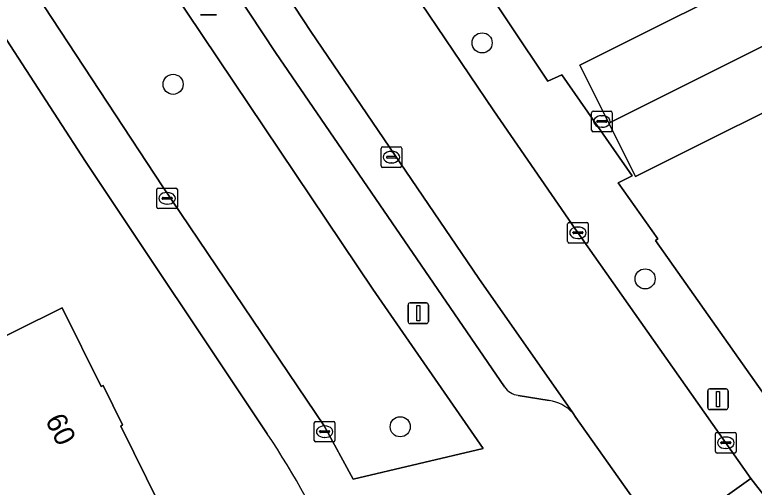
# Model space of a CAD drawing. Extents: x 157793 to 159380, y 380877 to 382313.
# Drawn here: x 158183.94 to 158219.83, y 381442.3 to 381465.24 of the extents above; entities that cross this region are included whole.
import ezdxf

# ---------------------------------------------------------------- set-up
doc = ezdxf.new("R2010")
doc.units = 0
for name, color, linetype in [('IMGEO_Boom', 7, 'Continuous'), ('IMGEO_Erf', 7, 'Continuous'), ('IMGEO_Groenvoorziening', 7, 'Continuous'), ('IMGEO_Kolk', 7, 'Continuous'), ('IMGEO_Lichtmast', 7, 'Continuous'), ('IMGEO_Pand', 7, 'Continuous'), ('IMGEO_Pand_nummerreeks', 7, 'Continuous'), ('IMGEO_Parkeervlak_open', 7, 'Continuous'), ('IMGEO_Rijbaan_lokaal_open', 7, 'Continuous'), ('IMGEO_Voetpad_open', 7, 'Continuous')]:
    doc.layers.add(name, color=color, linetype=linetype)

msp = doc.modelspace()

# ---------------------------------------------------------------- linework, layer by layer
at = {"layer": 'IMGEO_Boom'}
for centre in [(158206.625, 381463.879), (158191.627, 381461.867), (158214.535, 381452.419), (158202.652, 381445.239)]:
    msp.add_circle(centre, 0.489, dxfattribs=at)
at = {"layer": 'IMGEO_Erf'}
for points in [[(158196.197, 381444.89), (158187.383, 381458.121), (158179.308, 381470.565), (158168.261, 381487.773), (158162.146, 381497.834)], [(158207.322, 381492.809), (158193.967, 381486.126), (158195.005, 381484.47), (158202.402, 381473.13), (158209.819, 381462.024), (158210.491, 381462.328), (158213.909, 381457.425), (158213.23, 381457.086), (158215.155, 381454.363), (158215.033, 381454.286), (158220.925, 381445.928)], [(158224.056, 381462.381), (158214.071, 381457.386), (158212.773, 381459.981), (158211.362, 381462.801), (158221.381, 381467.814)], [(158184.004, 381423.18), (158182.803, 381427.451), (158176.169, 381425.544), (158174.534, 381431.231), (158176.887, 381431.907), (158176.859, 381432.003), (158175.885, 381435.291), (158180.861, 381437.788), (158176.662, 381446.276), (158181.765, 381448.8), (158186.246, 381451.017), (158188.13, 381447.198), (158188.228, 381447.245), (158189.179, 381445.333), (158189.097, 381445.262), (158190.974, 381441.461), (158188.929, 381440.437), (158190.228, 381435.75), (158190.873, 381435.931), (158192.195, 381431.163), (158192.041, 381431.12), (158192.719, 381428.751), (158194.735, 381429.314), (158196.364, 381423.526)]]:
    msp.add_lwpolyline(points, dxfattribs=at)
msp.add_arc((158167.893, 381425.615), 34.244, 22.3157, 34.2543, dxfattribs=at)
at = {"layer": 'IMGEO_Groenvoorziening'}
msp.add_lwpolyline([(158189.292, 381469.869), (158184.614, 381466.823), (158191.129, 381456.883), (158198.958, 381445.276), (158200.372, 381442.689), (158206.681, 381444.18), (158201.324, 381451.912)], close=True, dxfattribs=at)
at = {"layer": 'IMGEO_Kolk'}
for p, q in [((158211.938, 381459.638), (158211.938, 381460.49)), ((158212.013, 381460.564), (158212.865, 381460.564)), ((158212.939, 381460.49), (158212.939, 381459.638)), ((158212.197, 381460.058), (158212.197, 381460.07)), ((158212.24, 381460.107), (158212.638, 381460.107)), ((158212.426, 381460.344), (158212.451, 381460.344)), ((158212.681, 381460.07), (158212.681, 381460.058)), ((158212.635, 381460.021), (158212.237, 381460.021)), ((158212.449, 381459.784), (158212.424, 381459.784)), ((158212.865, 381459.564), (158212.013, 381459.564)), ((158201.723, 381457.904), (158201.723, 381458.756)), ((158201.798, 381458.83), (158202.65, 381458.83)), ((158202.211, 381458.61), (158202.236, 381458.61)), ((158202.724, 381458.756), (158202.724, 381457.904)), ((158201.982, 381458.324), (158201.982, 381458.336)), ((158202.42, 381458.287), (158202.022, 381458.287)), ((158202.025, 381458.373), (158202.423, 381458.373)), ((158202.466, 381458.336), (158202.466, 381458.324)), ((158202.234, 381458.05), (158202.209, 381458.05)), ((158202.65, 381457.83), (158201.798, 381457.83)), ((158190.912, 381456.83), (158191.764, 381456.83)), ((158190.837, 381455.904), (158190.837, 381456.756)), ((158191.325, 381456.61), (158191.35, 381456.61)), ((158191.838, 381456.756), (158191.838, 381455.904)), ((158191.096, 381456.324), (158191.096, 381456.336)), ((158191.534, 381456.287), (158191.136, 381456.287)), ((158191.139, 381456.373), (158191.537, 381456.373)), ((158191.58, 381456.336), (158191.58, 381456.324)), ((158191.764, 381455.83), (158190.912, 381455.83)), ((158191.348, 381456.05), (158191.323, 381456.05)), ((158210.777, 381454.232), (158210.777, 381455.084)), ((158210.852, 381455.158), (158211.704, 381455.158)), ((158211.778, 381455.084), (158211.778, 381454.232)), ((158211.036, 381454.652), (158211.036, 381454.664)), ((158211.079, 381454.701), (158211.477, 381454.701)), ((158211.265, 381454.938), (158211.29, 381454.938)), ((158211.52, 381454.664), (158211.52, 381454.652)), ((158211.474, 381454.615), (158211.076, 381454.615)), ((158211.288, 381454.378), (158211.263, 381454.378)), ((158211.704, 381454.158), (158210.852, 381454.158)), ((158198.482, 381444.573), (158198.482, 381445.425)), ((158198.557, 381445.499), (158199.409, 381445.499)), ((158199.483, 381445.425), (158199.483, 381444.573)), ((158198.741, 381444.993), (158198.741, 381445.005)), ((158198.784, 381445.042), (158199.182, 381445.042)), ((158198.97, 381445.279), (158198.995, 381445.279)), ((158199.225, 381445.005), (158199.225, 381444.993)), ((158218.028, 381444.961), (158218.88, 381444.961)), ((158199.179, 381444.956), (158198.781, 381444.956)), ((158198.993, 381444.719), (158198.968, 381444.719)), ((158217.953, 381444.035), (158217.953, 381444.887)), ((158218.441, 381444.741), (158218.466, 381444.741)), ((158218.954, 381444.887), (158218.954, 381444.035)), ((158199.409, 381444.499), (158198.557, 381444.499)), ((158218.212, 381444.455), (158218.212, 381444.467)), ((158218.65, 381444.418), (158218.252, 381444.418)), ((158218.255, 381444.504), (158218.653, 381444.504)), ((158218.696, 381444.467), (158218.696, 381444.455)), ((158218.88, 381443.961), (158218.028, 381443.961)), ((158218.464, 381444.181), (158218.439, 381444.181))]:
    msp.add_line(p, q, dxfattribs=at)
for points in [[(158211.938, 381459.638), (158211.938, 381460.49)], [(158212.013, 381460.564), (158212.865, 381460.564)], [(158212.939, 381460.49), (158212.939, 381459.638)], [(158212.865, 381459.564), (158212.013, 381459.564)], [(158201.723, 381457.904), (158201.723, 381458.756)], [(158201.798, 381458.83), (158202.65, 381458.83)], [(158202.724, 381458.756), (158202.724, 381457.904)], [(158202.65, 381457.83), (158201.798, 381457.83)], [(158190.912, 381456.83), (158191.764, 381456.83)], [(158190.837, 381455.904), (158190.837, 381456.756)], [(158191.838, 381456.756), (158191.838, 381455.904)], [(158191.764, 381455.83), (158190.912, 381455.83)], [(158210.777, 381454.232), (158210.777, 381455.084)], [(158210.852, 381455.158), (158211.704, 381455.158)], [(158211.778, 381455.084), (158211.778, 381454.232)], [(158211.704, 381454.158), (158210.852, 381454.158)], [(158198.482, 381444.573), (158198.482, 381445.425)], [(158198.557, 381445.499), (158199.409, 381445.499)], [(158199.483, 381445.425), (158199.483, 381444.573)], [(158218.028, 381444.961), (158218.88, 381444.961)], [(158217.953, 381444.035), (158217.953, 381444.887)], [(158218.954, 381444.887), (158218.954, 381444.035)], [(158199.409, 381444.499), (158198.557, 381444.499)], [(158218.88, 381443.961), (158218.028, 381443.961)]]:
    msp.add_lwpolyline(points, dxfattribs=at)
for centre, radius, start, end in [((158212.015, 381460.488), 0.0765, 91.552, 178.448), ((158212.015, 381460.488), 0.0765, 91.552, 178.448), ((158212.863, 381460.488), 0.0765, 1.552, 88.448), ((158212.863, 381460.488), 0.0765, 1.552, 88.448), ((158212.237, 381460.067), 0.0403, 85.8775, 175.7526), ((158212.234, 381460.057), 0.0366, 178.938, 274.7102), ((158212.638, 381460.064), 0.043, 264.8664, 352.4533), ((158212.642, 381460.069), 0.0386, 1.7309, 96.639), ((158212.015, 381459.64), 0.0765, 181.552, 268.448), ((158212.015, 381459.64), 0.0765, 181.552, 268.448), ((158212.863, 381459.64), 0.0765, 271.552, 358.448), ((158212.863, 381459.64), 0.0765, 271.552, 358.448), ((158201.8, 381458.754), 0.0765, 91.552, 178.448), ((158201.8, 381458.754), 0.0765, 91.552, 178.448), ((158202.648, 381458.754), 0.0765, 1.552, 88.448), ((158202.648, 381458.754), 0.0765, 1.552, 88.448), ((158202.022, 381458.333), 0.0403, 85.8775, 175.7526), ((158202.019, 381458.323), 0.0366, 178.938, 274.7102), ((158202.423, 381458.33), 0.043, 264.8664, 352.4533), ((158202.427, 381458.335), 0.0386, 1.7309, 96.639), ((158201.8, 381457.906), 0.0765, 181.552, 268.448), ((158201.8, 381457.906), 0.0765, 181.552, 268.448), ((158202.648, 381457.906), 0.0765, 271.552, 358.448), ((158202.648, 381457.906), 0.0765, 271.552, 358.448), ((158190.914, 381456.754), 0.0765, 91.552, 178.448), ((158190.914, 381456.754), 0.0765, 91.552, 178.448), ((158191.762, 381456.754), 0.0765, 1.552, 88.448), ((158191.762, 381456.754), 0.0765, 1.552, 88.448), ((158191.136, 381456.333), 0.0403, 85.8775, 175.7526), ((158191.133, 381456.323), 0.0366, 178.938, 274.7102), ((158191.537, 381456.33), 0.043, 264.8664, 352.4533), ((158191.541, 381456.335), 0.0386, 1.7309, 96.639), ((158190.914, 381455.906), 0.0765, 181.552, 268.448), ((158190.914, 381455.906), 0.0765, 181.552, 268.448), ((158191.762, 381455.906), 0.0765, 271.552, 358.448), ((158191.762, 381455.906), 0.0765, 271.552, 358.448), ((158210.854, 381455.082), 0.0765, 91.552, 178.448), ((158210.854, 381455.082), 0.0765, 91.552, 178.448), ((158211.702, 381455.082), 0.0765, 1.552, 88.448), ((158211.702, 381455.082), 0.0765, 1.552, 88.448), ((158211.076, 381454.661), 0.0403, 85.8775, 175.7526), ((158211.073, 381454.651), 0.0366, 178.938, 274.7102), ((158211.477, 381454.658), 0.043, 264.8664, 352.4533), ((158211.481, 381454.663), 0.0386, 1.7309, 96.639), ((158210.854, 381454.234), 0.0765, 181.552, 268.448), ((158210.854, 381454.234), 0.0765, 181.552, 268.448), ((158211.702, 381454.234), 0.0765, 271.552, 358.448), ((158211.702, 381454.234), 0.0765, 271.552, 358.448), ((158198.559, 381445.423), 0.0765, 91.552, 178.448), ((158198.559, 381445.423), 0.0765, 91.552, 178.448), ((158199.407, 381445.423), 0.0765, 1.552, 88.448), ((158199.407, 381445.423), 0.0765, 1.552, 88.448), ((158198.781, 381445.002), 0.0403, 85.8775, 175.7526), ((158198.778, 381444.992), 0.0366, 178.938, 274.7102), ((158199.182, 381444.999), 0.043, 264.8664, 352.4533), ((158199.186, 381445.004), 0.0386, 1.7309, 96.639), ((158218.03, 381444.885), 0.0765, 91.552, 178.448), ((158218.03, 381444.885), 0.0765, 91.552, 178.448), ((158218.878, 381444.885), 0.0765, 1.552, 88.448), ((158218.878, 381444.885), 0.0765, 1.552, 88.448), ((158198.559, 381444.575), 0.0765, 181.552, 268.448), ((158198.559, 381444.575), 0.0765, 181.552, 268.448), ((158199.407, 381444.575), 0.0765, 271.552, 358.448), ((158199.407, 381444.575), 0.0765, 271.552, 358.448), ((158218.252, 381444.464), 0.0403, 85.8775, 175.7526), ((158218.249, 381444.454), 0.0366, 178.938, 274.7102), ((158218.653, 381444.461), 0.043, 264.8664, 352.4533), ((158218.657, 381444.466), 0.0386, 1.7309, 96.639), ((158218.03, 381444.037), 0.0765, 181.552, 268.448), ((158218.03, 381444.037), 0.0765, 181.552, 268.448), ((158218.878, 381444.037), 0.0765, 271.552, 358.448), ((158218.878, 381444.037), 0.0765, 271.552, 358.448)]:
    msp.add_arc(centre, radius, start, end, dxfattribs=at)
for centre, major_axis, ratio, start_param, end_param in [((158212.425, 381460.064), (-0.387, 0.002), 0.722429, 4.712389, 7.853982), ((158212.45, 381460.064), (-0.39, 0.002), 0.717154, 1.570796, 4.712389), ((158202.21, 381458.33), (-0.387, 0.002), 0.722429, 4.712389, 7.853982), ((158202.235, 381458.33), (-0.39, 0.002), 0.717154, 1.570796, 4.712389), ((158191.324, 381456.33), (-0.387, 0.002), 0.722429, 4.712389, 7.853982), ((158191.349, 381456.33), (-0.39, 0.002), 0.717154, 1.570796, 4.712389), ((158211.264, 381454.658), (-0.387, 0.002), 0.722429, 4.712389, 7.853982), ((158211.289, 381454.658), (-0.39, 0.002), 0.717154, 1.570796, 4.712389), ((158198.969, 381444.999), (-0.387, 0.002), 0.722429, 4.712389, 7.853982), ((158198.994, 381444.999), (-0.39, 0.002), 0.717154, 1.570796, 4.712389), ((158218.44, 381444.461), (-0.387, 0.002), 0.722429, 4.712389, 7.853982), ((158218.465, 381444.461), (-0.39, 0.002), 0.717154, 1.570796, 4.712389)]:
    msp.add_ellipse(centre, major_axis=major_axis, ratio=ratio, start_param=start_param, end_param=end_param, dxfattribs=at)
at = {"layer": 'IMGEO_Lichtmast'}
for p, q in [((158193.741, 381465.243), (158192.951, 381465.243)), ((158192.951, 381465.243), (158193.741, 381465.243)), ((158203.031, 381450.349), (158203.031, 381451.149)), ((158203.031, 381451.149), (158203.031, 381450.349)), ((158203.131, 381451.249), (158203.921, 381451.249)), ((158203.921, 381451.249), (158203.131, 381451.249)), ((158204.021, 381451.149), (158204.021, 381450.349)), ((158204.021, 381450.349), (158204.021, 381451.149)), ((158203.921, 381450.249), (158203.131, 381450.249)), ((158203.131, 381450.249), (158203.921, 381450.249)), ((158217.574, 381446.176), (158217.574, 381446.976)), ((158217.574, 381446.976), (158217.574, 381446.176)), ((158217.674, 381447.076), (158218.464, 381447.076)), ((158218.464, 381447.076), (158217.674, 381447.076)), ((158218.564, 381446.976), (158218.564, 381446.176)), ((158218.564, 381446.176), (158218.564, 381446.976)), ((158218.464, 381446.076), (158217.674, 381446.076)), ((158217.674, 381446.076), (158218.464, 381446.076))]:
    msp.add_line(p, q, dxfattribs=at)
for points in [[(158203.451, 381451.124), (158203.601, 381451.124), (158203.601, 381450.374), (158203.451, 381450.374), (158203.451, 381451.124)], [(158217.994, 381446.951), (158218.144, 381446.951), (158218.144, 381446.201), (158217.994, 381446.201), (158217.994, 381446.951)]]:
    msp.add_lwpolyline(points, dxfattribs=at)
for centre, start, end in [((158203.131, 381451.149), 90, 180), ((158203.131, 381451.149), 90, 180), ((158203.921, 381451.149), 0, 90), ((158203.921, 381451.149), 360, 90), ((158203.131, 381450.349), 180, 270), ((158203.131, 381450.349), 180, 270), ((158203.921, 381450.349), 270, 0), ((158203.921, 381450.349), 270, 0), ((158217.674, 381446.976), 90, 180), ((158217.674, 381446.976), 90, 180), ((158218.464, 381446.976), 0, 90), ((158218.464, 381446.976), 360, 90), ((158217.674, 381446.176), 180, 270), ((158217.674, 381446.176), 180, 270), ((158218.464, 381446.176), 270, 0), ((158218.464, 381446.176), 270, 0)]:
    msp.add_arc(centre, 0.1, start, end, dxfattribs=at)
at = {"layer": 'IMGEO_Pand'}
for points in [[(158212.773, 381459.981), (158230.582, 381468.893), (158227.604, 381474.845), (158226.869, 381474.478), (158226.601, 381474.344), (158226.441, 381474.264), (158226.59, 381473.967), (158219.962, 381470.65), (158220.077, 381470.42), (158221.381, 381467.814), (158211.362, 381462.801)], [(158233.411, 381463.239), (158230.582, 381468.893), (158212.773, 381459.981), (158214.071, 381457.386), (158224.056, 381462.381), (158225.61, 381459.335)], [(158188.929, 381440.437), (158190.974, 381441.461), (158189.097, 381445.262), (158189.179, 381445.333), (158188.228, 381447.245), (158188.13, 381447.198), (158186.246, 381451.017), (158181.765, 381448.8), (158176.662, 381446.276), (158180.861, 381437.788), (158175.885, 381435.291), (158176.859, 381432.003), (158190.228, 381435.75)]]:
    msp.add_lwpolyline(points, close=True, dxfattribs=at)
at = {"layer": 'IMGEO_Parkeervlak_open'}
for points in [[(158211.021, 381445.909), (158206.462, 381452.438), (158198.314, 381464.433), (158189.837, 381477.355), (158181.714, 381490.043), (158173.283, 381503.774), (158168.753, 381511.382), (158162.831, 381521.68), (158157.089, 381532.018), (158155.415, 381535.054), (158148.825, 381547.056)], [(158148.449, 381543.56), (158152.339, 381536.528), (158154.693, 381532.233), (158161.1, 381520.669), (158163.584, 381516.344), (158167.051, 381510.356), (158171.612, 381502.714), (158176.956, 381493.981), (158180.068, 381488.973), (158188.156, 381476.274), (158191.493, 381471.166), (158196.6, 381463.411), (158207.708, 381447.175)], [(158208.377, 381446.764), (158209.877, 381446.514)]]:
    msp.add_lwpolyline(points, dxfattribs=at)
for centre, radius, start, end in [((158208.494, 381447.705), 0.948, 213.983, 262.8881), ((158209.614, 381444.633), 1.899, 42.2098, 82.0463)]:
    msp.add_arc(centre, radius, start, end, dxfattribs=at)
at = {"layer": 'IMGEO_Rijbaan_lokaal_open'}
for points in [[(158168.753, 381511.382), (158173.283, 381503.774), (158181.714, 381490.043), (158189.837, 381477.355), (158198.314, 381464.433), (158206.462, 381452.438), (158211.021, 381445.909), (158211.178, 381445.694), (158214.031, 381441.646), (158215.433, 381439.703), (158215.544, 381439.782), (158219.673, 381442.728), (158211.139, 381454.855), (158207.189, 381460.583), (158203.651, 381465.824), (158199.88, 381471.47), (158196.908, 381476.029), (158192.482, 381482.833), (158189.052, 381488.161), (158184.727, 381495.042), (158182.168, 381499.189), (158178.499, 381505.249), (158175.691, 381509.903)], [(158220.405, 381441.765), (158219.673, 381442.728), (158215.544, 381439.782), (158215.433, 381439.703), (158215.581, 381439.425), (158215.957, 381438.722), (158218.021, 381435.763)]]:
    msp.add_lwpolyline(points, dxfattribs=at)
at = {"layer": 'IMGEO_Voetpad_open'}
for points in [[(158153.644, 381549.128), (158159.97, 381537.562), (158161.594, 381534.598), (158163.996, 381530.272), (158165.872, 381526.867), (158169.218, 381520.936), (158171.659, 381516.762), (158175.691, 381509.903), (158178.499, 381505.249), (158182.168, 381499.189), (158184.727, 381495.042), (158189.052, 381488.161), (158192.482, 381482.833), (158196.908, 381476.029), (158199.88, 381471.47), (158203.651, 381465.824), (158207.189, 381460.583), (158211.139, 381454.855), (158219.673, 381442.728), (158220.405, 381441.765), (158225.147, 381444.74)], [(158220.925, 381445.928), (158215.033, 381454.286), (158215.155, 381454.363), (158213.23, 381457.086), (158213.909, 381457.425), (158210.491, 381462.328), (158209.819, 381462.024), (158202.402, 381473.13), (158195.005, 381484.47), (158193.967, 381486.126), (158193.881, 381486.263), (158194.249, 381486.486), (158193.532, 381487.602), (158190.7, 381492.013), (158191.096, 381492.237), (158188.833, 381495.915), (158188.007, 381495.43), (158181.083, 381506.764)], [(158162.146, 381497.834), (158168.261, 381487.773), (158179.308, 381470.565), (158187.383, 381458.121), (158196.197, 381444.89)], [(158207.708, 381447.175), (158196.6, 381463.411), (158191.493, 381471.166), (158188.156, 381476.274)], [(158209.877, 381446.514), (158208.377, 381446.764)], [(158199.572, 381438.618), (158204.381, 381439.799), (158209.685, 381441.047), (158214.031, 381441.646), (158211.178, 381445.694), (158211.021, 381445.909)]]:
    msp.add_lwpolyline(points, dxfattribs=at)
msp.add_lwpolyline([(158189.292, 381469.869), (158201.324, 381451.912), (158206.681, 381444.18), (158200.372, 381442.689), (158198.958, 381445.276), (158191.129, 381456.883), (158184.614, 381466.823)], close=True, dxfattribs=at)
for centre, radius, start, end in [((158208.494, 381447.705), 0.948, 213.983, 262.8881), ((158209.614, 381444.633), 1.899, 42.2098, 82.0463), ((158167.893, 381425.615), 34.244, 22.3157, 34.2543)]:
    msp.add_arc(centre, radius, start, end, dxfattribs=at)

# ---------------------------------------------------------------- texts
at = {"layer": 'IMGEO_Pand_nummerreeks'}
msp.add_text('60', height=1, rotation=296.4475, dxfattribs=at).set_placement((158185.4, 381445.565))

doc.saveas('drawing.dxf')
